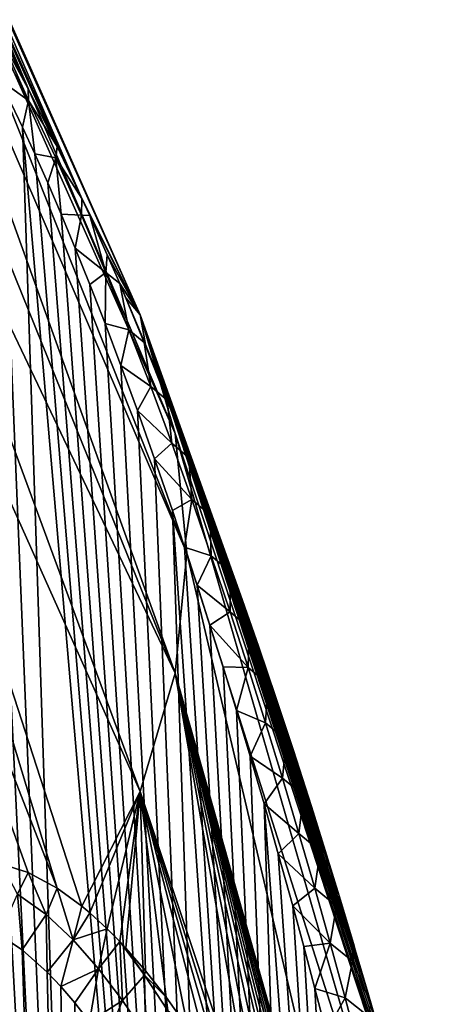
# Model space of a CAD drawing. Header units: metres. Extents: x -109 to 109, y -452 to 89.
# Tile 437 of 656: x 94.35 to 98.74, y -38.85 to -28.55. Entities that reach past the tile are written whole.
import ezdxf

# ---------------------------------------------------------------- set-up
doc = ezdxf.new("R2010")
doc.units = ezdxf.units.M
doc.layers.add('solid_k244270000c71_000_01_01', color=7, linetype='CONTINUOUS')

msp = doc.modelspace()

# ---------------------------------------------------------------- linework, layer by layer
at = {"layer": 'solid_k244270000c71_000_01_01'}
for points in [[(94.441635, -29.271147, 29.220789), (91.537315, -22.719255, 23.019787), (90.935661, -21.937693, 24.135977)], [(94.165894, -28.761671, 29.309908), (94.441635, -29.271147, 29.220789), (90.935661, -21.937693, 24.135977)], [(95.00386, -30.417973, 29.175917), (92.010674, -23.529327, 21.862885), (91.537315, -22.719255, 23.019787)], [(94.746536, -29.875746, 29.174534), (95.00386, -30.417973, 29.175917), (91.537315, -22.719255, 23.019787)], [(94.441635, -29.271147, 29.220789), (94.746536, -29.875746, 29.174534), (91.537315, -22.719255, 23.019787)], [(95.612465, -31.636221, 27.458), (92.3517, -24.360994, 20.67514), (92.010674, -23.529327, 21.862885)], [(95.00386, -30.417973, 29.175917), (95.612465, -31.636221, 27.458), (92.010674, -23.529327, 21.862885)], [(95.978088, -32.874908, 25.688969), (92.557487, -25.207163, 19.466688), (92.3517, -24.360994, 20.67514)], [(95.612465, -31.636221, 27.458), (95.978088, -32.874908, 25.688969), (92.3517, -24.360994, 20.67514)], [(92.557487, -25.207163, 19.466688), (96.100471, -34.129261, 23.897568), (92.626282, -26.060612, 18.247837)], [(95.978088, -32.874908, 25.688969), (96.100471, -34.129261, 23.897568), (92.557487, -25.207163, 19.466688)], [(95.978088, -35.383614, 22.106167), (92.557487, -26.914061, 17.028986), (92.626282, -26.060612, 18.247837)], [(96.100471, -34.129261, 23.897568), (95.978088, -35.383614, 22.106167), (92.626282, -26.060612, 18.247837)], [(95.978088, -35.383614, 22.106167), (92.3517, -27.760229, 15.820533), (92.557487, -26.914061, 17.028986)], [(95.265472, -56.383541, 49.535446), (93.110634, -27.522493, 30.601496), (92.979492, -27.381588, 30.773851)], [(94.02282, -55.41444, 51.15097), (95.265472, -56.383541, 49.535446), (92.979492, -27.381588, 30.773851)], [(95.265472, -56.383541, 49.535446), (93.248306, -27.690174, 30.446127), (93.110634, -27.522493, 30.601496)], [(95.265472, -56.383541, 49.535446), (93.395241, -27.889816, 30.306898), (93.248306, -27.690174, 30.446127)], [(95.612465, -36.622303, 20.337137), (92.010674, -28.591896, 14.632789), (92.3517, -27.760229, 15.820533)], [(95.978088, -35.383614, 22.106167), (95.612465, -36.622303, 20.337137), (92.3517, -27.760229, 15.820533)], [(95.265472, -56.383541, 49.535446), (93.554832, -28.128473, 30.18388), (93.395241, -27.889816, 30.306898)], [(95.265472, -56.383541, 49.535446), (93.730324, -28.415083, 30.079674), (93.554832, -28.128473, 30.18388)], [(95.265472, -56.383541, 49.535446), (93.925484, -28.761179, 29.998798), (93.730324, -28.415083, 30.079674)], [(94.745895, -37.632778, 18.094484), (91.537315, -29.401968, 13.475886), (92.010674, -28.591896, 14.632789)], [(95.003838, -37.819965, 18.60474), (94.745895, -37.632778, 18.094484), (92.010674, -28.591896, 14.632789)], [(95.612465, -36.622303, 20.337137), (95.003838, -37.819965, 18.60474), (92.010674, -28.591896, 14.632789)], [(95.265472, -56.383541, 49.535446), (94.142647, -29.17742, 29.948421), (93.925484, -28.761179, 29.998798)], [(94.138115, -28.799961, 29.532114), (94.444878, -29.394297, 29.49427), (94.165894, -28.761671, 29.309908)], [(94.138115, -28.799961, 29.532114), (94.142647, -29.17742, 29.948421), (94.444878, -29.394297, 29.49427)], [(94.444878, -29.394297, 29.49427), (94.441635, -29.271147, 29.220789), (94.165894, -28.761671, 29.309908)], [(95.265472, -56.383541, 49.535446), (94.382721, -29.672926, 29.937283), (94.142647, -29.17742, 29.948421)], [(94.444878, -29.394297, 29.49427), (94.142647, -29.17742, 29.948421), (94.382721, -29.672926, 29.937283)], [(94.444878, -29.394297, 29.49427), (94.746536, -29.875746, 29.174534), (94.441635, -29.271147, 29.220789)], [(94.440956, -37.469627, 17.510496), (94.165314, -37.3792, 17.001505), (91.537315, -29.401968, 13.475886)], [(94.745895, -37.632778, 18.094484), (94.440956, -37.469627, 17.510496), (91.537315, -29.401968, 13.475886)], [(94.444878, -29.394297, 29.49427), (94.382721, -29.672926, 29.937283), (94.511551, -29.952883, 29.949003)], [(94.444878, -29.394297, 29.49427), (94.731041, -29.993805, 29.517214), (94.746536, -29.875746, 29.174534)], [(94.444878, -29.394297, 29.49427), (94.511551, -29.952883, 29.949003), (94.731041, -29.993805, 29.517214)], [(96.741135, -57.045139, 47.886642), (94.511551, -29.952883, 29.949003), (94.382721, -29.672926, 29.937283)], [(95.265472, -56.383541, 49.535446), (96.741135, -57.045139, 47.886642), (94.382721, -29.672926, 29.937283)], [(96.741135, -57.045139, 47.886642), (94.646324, -30.256248, 29.974174), (94.511551, -29.952883, 29.949003)], [(94.731041, -29.993805, 29.517214), (94.511551, -29.952883, 29.949003), (94.646324, -30.256248, 29.974174)], [(94.731041, -29.993805, 29.517214), (95.00386, -30.417973, 29.175917), (94.746536, -29.875746, 29.174534)], [(94.731041, -29.993805, 29.517214), (94.646324, -30.256248, 29.974174), (94.787125, -30.58359, 30.013449)], [(94.731041, -29.993805, 29.517214), (94.999619, -30.594267, 29.586405), (95.00386, -30.417973, 29.175917)], [(94.731041, -29.993805, 29.517214), (94.787125, -30.58359, 30.013449), (94.999619, -30.594267, 29.586405)], [(96.741135, -57.045139, 47.886642), (94.787125, -30.58359, 30.013449), (94.646324, -30.256248, 29.974174)], [(94.999619, -30.594267, 29.586405), (95.085907, -30.596785, 29.183733), (95.00386, -30.417973, 29.175917)], [(95.085907, -30.596785, 29.183733), (95.612465, -31.636221, 27.458), (95.00386, -30.417973, 29.175917)], [(96.741135, -57.045139, 47.886642), (94.934067, -30.936939, 30.068628), (94.787125, -30.58359, 30.013449)], [(94.999619, -30.594267, 29.586405), (94.787125, -30.58359, 30.013449), (94.934067, -30.936939, 30.068628)], [(94.999619, -30.594267, 29.586405), (94.934067, -30.936939, 30.068628), (95.25325, -31.193613, 29.691582)], [(94.999619, -30.594267, 29.586405), (95.25325, -31.193613, 29.691582), (95.085907, -30.596785, 29.183733)], [(95.085907, -30.596785, 29.183733), (95.270012, -31.008295, 29.214317), (95.612465, -31.636221, 27.458)], [(95.25325, -31.193613, 29.691582), (95.270012, -31.008295, 29.214317), (95.085907, -30.596785, 29.183733)], [(96.741135, -57.045139, 47.886642), (95.087265, -31.317345, 30.140705), (94.934067, -30.936939, 30.068628)], [(95.25325, -31.193613, 29.691582), (94.934067, -30.936939, 30.068628), (95.087265, -31.317345, 30.140705)], [(95.25325, -31.193613, 29.691582), (95.400169, -31.307583, 29.246141), (95.270012, -31.008295, 29.214317)], [(95.270012, -31.008295, 29.214317), (95.400169, -31.307583, 29.246141), (95.612465, -31.636221, 27.458)], [(95.25325, -31.193613, 29.691582), (95.087265, -31.317345, 30.140705), (95.246849, -31.726147, 30.230917)], [(95.25325, -31.193613, 29.691582), (95.246849, -31.726147, 30.230917), (95.49408, -31.790949, 29.825541)], [(95.25325, -31.193613, 29.691582), (95.49408, -31.790949, 29.825541), (95.400169, -31.307583, 29.246141)], [(96.741135, -57.045139, 47.886642), (95.246849, -31.726147, 30.230917), (95.087265, -31.317345, 30.140705)], [(95.400169, -31.307583, 29.246141), (95.464241, -31.457502, 29.265232), (95.612465, -31.636221, 27.458)], [(95.654541, -31.923233, 29.389212), (95.464241, -31.457502, 29.265232), (95.400169, -31.307583, 29.246141)], [(95.49408, -31.790949, 29.825541), (95.654541, -31.923233, 29.389212), (95.400169, -31.307583, 29.246141)], [(95.464241, -31.457502, 29.265232), (95.668816, -31.946955, 29.3384), (95.612465, -31.636221, 27.458)], [(95.654541, -31.923233, 29.389212), (95.668816, -31.946955, 29.3384), (95.464241, -31.457502, 29.265232)], [(98.488609, -40.4944, 32.381432), (95.978088, -32.874908, 25.688969), (95.612465, -31.636221, 27.458)], [(98.363487, -40.031658, 32.161076), (98.488609, -40.4944, 32.381432), (95.612465, -31.636221, 27.458)], [(98.239288, -39.581936, 31.950821), (98.363487, -40.031658, 32.161076), (95.612465, -31.636221, 27.458)], [(98.11647, -39.146172, 31.751757), (98.239288, -39.581936, 31.950821), (95.612465, -31.636221, 27.458)], [(97.99514, -38.724049, 31.563568), (98.11647, -39.146172, 31.751757), (95.612465, -31.636221, 27.458)], [(97.864075, -38.277031, 31.368948), (97.99514, -38.724049, 31.563568), (95.612465, -31.636221, 27.458)], [(97.844025, -38.20945, 31.339916), (97.864075, -38.277031, 31.368948), (95.612465, -31.636221, 27.458)], [(97.694969, -37.713436, 31.130297), (97.844025, -38.20945, 31.339916), (95.612465, -31.636221, 27.458)], [(97.548561, -37.236992, 30.935961), (97.694969, -37.713436, 31.130297), (95.612465, -31.636221, 27.458)], [(97.404625, -36.778591, 30.755194), (97.548561, -37.236992, 30.935961), (95.612465, -31.636221, 27.458)], [(97.216385, -36.193462, 30.533136), (97.404625, -36.778591, 30.755194), (95.612465, -31.636221, 27.458)], [(97.033051, -35.638794, 30.333872), (97.216385, -36.193462, 30.533136), (95.612465, -31.636221, 27.458)], [(96.854233, -35.111706, 30.153967), (97.033051, -35.638794, 30.333872), (95.612465, -31.636221, 27.458)], [(96.680382, -34.612129, 29.993742), (96.854233, -35.111706, 30.153967), (95.612465, -31.636221, 27.458)], [(96.511391, -34.138432, 29.851345), (96.680382, -34.612129, 29.993742), (95.612465, -31.636221, 27.458)], [(96.347176, -33.689152, 29.725187), (96.511391, -34.138432, 29.851345), (95.612465, -31.636221, 27.458)], [(96.110222, -33.059887, 29.565742), (96.347176, -33.689152, 29.725187), (95.612465, -31.636221, 27.458)], [(95.884171, -32.48032, 29.437958), (96.110222, -33.059887, 29.565742), (95.612465, -31.636221, 27.458)], [(95.668816, -31.946955, 29.3384), (95.884171, -32.48032, 29.437958), (95.612465, -31.636221, 27.458)], [(96.741135, -57.045139, 47.886642), (95.412903, -32.165615, 30.341255), (95.246849, -31.726147, 30.230917)], [(95.49408, -31.790949, 29.825541), (95.246849, -31.726147, 30.230917), (95.412903, -32.165615, 30.341255)], [(95.49408, -31.790949, 29.825541), (95.412903, -32.165615, 30.341255), (95.723724, -32.385895, 29.983191)], [(95.49408, -31.790949, 29.825541), (95.723724, -32.385895, 29.983191), (95.654541, -31.923233, 29.389212)], [(95.894348, -32.529198, 29.554539), (95.668816, -31.946955, 29.3384), (95.654541, -31.923233, 29.389212)], [(95.723724, -32.385895, 29.983191), (95.894348, -32.529198, 29.554539), (95.654541, -31.923233, 29.389212)], [(95.894348, -32.529198, 29.554539), (95.884171, -32.48032, 29.437958), (95.668816, -31.946955, 29.3384)], [(96.741135, -57.045139, 47.886642), (95.585526, -32.636566, 30.472559), (95.412903, -32.165615, 30.341255)], [(95.723724, -32.385895, 29.983191), (95.412903, -32.165615, 30.341255), (95.585526, -32.636566, 30.472559)], [(95.723724, -32.385895, 29.983191), (95.585526, -32.636566, 30.472559), (95.94355, -32.978298, 30.160574)], [(95.723724, -32.385895, 29.983191), (95.94355, -32.978298, 30.160574), (95.894348, -32.529198, 29.554539)], [(95.894348, -32.529198, 29.554539), (96.110222, -33.059887, 29.565742), (95.884171, -32.48032, 29.437958)], [(96.123222, -33.130577, 29.739014), (96.110222, -33.059887, 29.565742), (95.894348, -32.529198, 29.554539)], [(95.94355, -32.978298, 30.160574), (96.123222, -33.130577, 29.739014), (95.894348, -32.529198, 29.554539)], [(96.741135, -57.045139, 47.886642), (95.764824, -33.141808, 30.62722), (95.585526, -32.636566, 30.472559)], [(95.94355, -32.978298, 30.160574), (95.585526, -32.636566, 30.472559), (95.764824, -33.141808, 30.62722)], [(95.978088, -32.874908, 25.688969), (98.742416, -42.415699, 29.699793), (96.100471, -34.129261, 23.897568)], [(98.488609, -40.4944, 32.381432), (98.742416, -42.415699, 29.699793), (95.978088, -32.874908, 25.688969)], [(95.94355, -32.978298, 30.160574), (95.764824, -33.141808, 30.62722), (96.154549, -33.568172, 30.354864)], [(95.94355, -32.978298, 30.160574), (96.154549, -33.568172, 30.354864), (96.123222, -33.130577, 29.739014)], [(96.741135, -57.045139, 47.886642), (95.950874, -33.682789, 30.806593), (95.764824, -33.141808, 30.62722)], [(96.154549, -33.568172, 30.354864), (95.764824, -33.141808, 30.62722), (95.950874, -33.682789, 30.806593)], [(96.123222, -33.130577, 29.739014), (96.347176, -33.689152, 29.725187), (96.110222, -33.059887, 29.565742)], [(96.342361, -33.727818, 29.939882), (96.347176, -33.689152, 29.725187), (96.123222, -33.130577, 29.739014)], [(96.154549, -33.568172, 30.354864), (96.342361, -33.727818, 29.939882), (96.123222, -33.130577, 29.739014)], [(96.154549, -33.568172, 30.354864), (95.950874, -33.682789, 30.806593), (96.07869, -34.064339, 30.940819)], [(96.154549, -33.568172, 30.354864), (96.07869, -34.064339, 30.940819), (96.357597, -34.155567, 30.563688)], [(96.154549, -33.568172, 30.354864), (96.357597, -34.155567, 30.563688), (96.342361, -33.727818, 29.939882)], [(97.56636, -57.253414, 47.051559), (96.07869, -34.064339, 30.940819), (95.950874, -33.682789, 30.806593)], [(96.741135, -57.045139, 47.886642), (97.56636, -57.253414, 47.051559), (95.950874, -33.682789, 30.806593)], [(96.342361, -33.727818, 29.939882), (96.511391, -34.138432, 29.851345), (96.347176, -33.689152, 29.725187)], [(96.552826, -34.321323, 30.154804), (96.511391, -34.138432, 29.851345), (96.342361, -33.727818, 29.939882)], [(96.357597, -34.155567, 30.563688), (96.552826, -34.321323, 30.154804), (96.342361, -33.727818, 29.939882)], [(97.56636, -57.253414, 47.051559), (96.209541, -34.463295, 31.087397), (96.07869, -34.064339, 30.940819)], [(96.357597, -34.155567, 30.563688), (96.07869, -34.064339, 30.940819), (96.209541, -34.463295, 31.087397)], [(98.488586, -44.278442, 26.977125), (95.978088, -35.383614, 22.106167), (96.100471, -34.129261, 23.897568)], [(98.742416, -42.415699, 29.699793), (98.488586, -44.278442, 26.977125), (96.100471, -34.129261, 23.897568)], [(96.357597, -34.155567, 30.563688), (96.209541, -34.463295, 31.087397), (96.553345, -34.74057, 30.785295)], [(96.357597, -34.155567, 30.563688), (96.553345, -34.74057, 30.785295), (96.552826, -34.321323, 30.154804)], [(96.552826, -34.321323, 30.154804), (96.680382, -34.612129, 29.993742), (96.511391, -34.138432, 29.851345)], [(96.755371, -34.911427, 30.382103), (96.680382, -34.612129, 29.993742), (96.552826, -34.321323, 30.154804)], [(96.553345, -34.74057, 30.785295), (96.755371, -34.911427, 30.382103), (96.552826, -34.321323, 30.154804)], [(97.56636, -57.253414, 47.051559), (96.343407, -34.881142, 31.247585), (96.209541, -34.463295, 31.087397)], [(96.553345, -34.74057, 30.785295), (96.209541, -34.463295, 31.087397), (96.343407, -34.881142, 31.247585)], [(96.755371, -34.911427, 30.382103), (96.854233, -35.111706, 30.153967), (96.680382, -34.612129, 29.993742)], [(96.553345, -34.74057, 30.785295), (96.343407, -34.881142, 31.247585), (96.742363, -35.323284, 31.018194)], [(96.553345, -34.74057, 30.785295), (96.742363, -35.323284, 31.018194), (96.755371, -34.911427, 30.382103)], [(97.56636, -57.253414, 47.051559), (96.480331, -35.31731, 31.42098), (96.343407, -34.881142, 31.247585)], [(96.742363, -35.323284, 31.018194), (96.343407, -34.881142, 31.247585), (96.480331, -35.31731, 31.42098)], [(96.742363, -35.323284, 31.018194), (96.950668, -35.498425, 30.620306), (96.755371, -34.911427, 30.382103)], [(96.950668, -35.498425, 30.620306), (96.854233, -35.111706, 30.153967), (96.755371, -34.911427, 30.382103)], [(96.950668, -35.498425, 30.620306), (97.033051, -35.638794, 30.333872), (96.854233, -35.111706, 30.153967)], [(97.56636, -57.253414, 47.051559), (96.620224, -35.773956, 31.609423), (96.480331, -35.31731, 31.42098)], [(96.742363, -35.323284, 31.018194), (96.480331, -35.31731, 31.42098), (96.620224, -35.773956, 31.609423)], [(96.85556, -40.346867, 22.684139), (95.612465, -36.622303, 20.337137), (95.978088, -35.383614, 22.106167)], [(97.034378, -40.69635, 23.117971), (96.85556, -40.346867, 22.684139), (95.978088, -35.383614, 22.106167)], [(97.21769, -41.073421, 23.571049), (97.034378, -40.69635, 23.117971), (95.978088, -35.383614, 22.106167)], [(97.405899, -41.482285, 24.04491), (97.21769, -41.073421, 23.571049), (95.978088, -35.383614, 22.106167)], [(97.549789, -41.808956, 24.413784), (97.405899, -41.482285, 24.04491), (95.978088, -35.383614, 22.106167)], [(97.696152, -42.154526, 24.794952), (97.549789, -41.808956, 24.413784), (95.978088, -35.383614, 22.106167)], [(97.845154, -42.521126, 25.189266), (97.696152, -42.154526, 24.794952), (95.978088, -35.383614, 22.106167)], [(97.863953, -42.56839, 25.239506), (97.845154, -42.521126, 25.189266), (95.978088, -35.383614, 22.106167)], [(97.996216, -42.907261, 25.596235), (97.863953, -42.56839, 25.239506), (95.978088, -35.383614, 22.106167)], [(98.157974, -43.337975, 26.040407), (97.996216, -42.907261, 25.596235), (95.978088, -35.383614, 22.106167)], [(98.32235, -43.795574, 26.5009), (98.157974, -43.337975, 26.040407), (95.978088, -35.383614, 22.106167)], [(98.488586, -44.278442, 26.977125), (98.32235, -43.795574, 26.5009), (95.978088, -35.383614, 22.106167)], [(96.742363, -35.323284, 31.018194), (96.620224, -35.773956, 31.609423), (96.925117, -35.903812, 31.261169)], [(96.742363, -35.323284, 31.018194), (96.925117, -35.903812, 31.261169), (96.950668, -35.498425, 30.620306)], [(96.925117, -35.903812, 31.261169), (97.139236, -36.082573, 30.868263), (96.950668, -35.498425, 30.620306)], [(97.139236, -36.082573, 30.868263), (97.033051, -35.638794, 30.333872), (96.950668, -35.498425, 30.620306)], [(97.139236, -36.082573, 30.868263), (97.216385, -36.193462, 30.533136), (97.033051, -35.638794, 30.333872)], [(97.56636, -57.253414, 47.051559), (96.763138, -36.251026, 31.812901), (96.620224, -35.773956, 31.609423)], [(96.925117, -35.903812, 31.261169), (96.620224, -35.773956, 31.609423), (96.763138, -36.251026, 31.812901)], [(96.925117, -35.903812, 31.261169), (96.763138, -36.251026, 31.812901), (97.101974, -36.482258, 31.513262)], [(96.925117, -35.903812, 31.261169), (97.101974, -36.482258, 31.513262), (97.139236, -36.082573, 30.868263)], [(97.101974, -36.482258, 31.513262), (97.321518, -36.664085, 31.125031), (97.139236, -36.082573, 30.868263)], [(97.321518, -36.664085, 31.125031), (97.216385, -36.193462, 30.533136), (97.139236, -36.082573, 30.868263)], [(97.321518, -36.664085, 31.125031), (97.404625, -36.778591, 30.755194), (97.216385, -36.193462, 30.533136)], [(97.56636, -57.253414, 47.051559), (96.908997, -36.749458, 32.03228), (96.763138, -36.251026, 31.812901)], [(97.101974, -36.482258, 31.513262), (96.763138, -36.251026, 31.812901), (96.908997, -36.749458, 32.03228)], [(97.101974, -36.482258, 31.513262), (96.908997, -36.749458, 32.03228), (97.273285, -37.058723, 31.773577)], [(97.101974, -36.482258, 31.513262), (97.273285, -37.058723, 31.773577), (97.321518, -36.664085, 31.125031)], [(95.085594, -37.888199, 18.76952), (95.003838, -37.819965, 18.60474), (95.612465, -36.622303, 20.337137)], [(95.270027, -38.057926, 19.146427), (95.085594, -37.888199, 18.76952), (95.612465, -36.622303, 20.337137)], [(95.400047, -38.190022, 19.4165), (95.270027, -38.057926, 19.146427), (95.612465, -36.622303, 20.337137)], [(95.4646, -38.259758, 19.551847), (95.400047, -38.190022, 19.4165), (95.612465, -36.622303, 20.337137)], [(95.669426, -38.496353, 19.987297), (95.4646, -38.259758, 19.551847), (95.612465, -36.622303, 20.337137)], [(95.885002, -38.772717, 20.454956), (95.669426, -38.496353, 19.987297), (95.612465, -36.622303, 20.337137)], [(96.111237, -39.091362, 20.956333), (95.885002, -38.772717, 20.454956), (95.612465, -36.622303, 20.337137)], [(96.348351, -39.456772, 21.493526), (96.111237, -39.091362, 20.956333), (95.612465, -36.622303, 20.337137)], [(96.512634, -39.72921, 21.872778), (96.348351, -39.456772, 21.493526), (95.612465, -36.622303, 20.337137)], [(96.681679, -40.025249, 22.269375), (96.512634, -39.72921, 21.872778), (95.612465, -36.622303, 20.337137)], [(96.85556, -40.346867, 22.684139), (96.681679, -40.025249, 22.269375), (95.612465, -36.622303, 20.337137)], [(98.449883, -57.374477, 46.210541), (97.057686, -37.271248, 32.269295), (96.908997, -36.749458, 32.03228)], [(97.273285, -37.058723, 31.773577), (96.908997, -36.749458, 32.03228), (97.057686, -37.271248, 32.269295)], [(97.56636, -57.253414, 47.051559), (98.449883, -57.374477, 46.210541), (96.908997, -36.749458, 32.03228)], [(97.273285, -37.058723, 31.773577), (97.497902, -37.243164, 31.38975), (97.321518, -36.664085, 31.125031)], [(97.321518, -36.664085, 31.125031), (97.548561, -37.236992, 30.935961), (97.404625, -36.778591, 30.755194)], [(97.497902, -37.243164, 31.38975), (97.548561, -37.236992, 30.935961), (97.321518, -36.664085, 31.125031)], [(97.273285, -37.058723, 31.773577), (97.057686, -37.271248, 32.269295), (97.439308, -37.633301, 32.041435)], [(97.273285, -37.058723, 31.773577), (97.439308, -37.633301, 32.041435), (97.497902, -37.243164, 31.38975)], [(98.449883, -57.374477, 46.210541), (97.209259, -37.815647, 32.523354), (97.057686, -37.271248, 32.269295)], [(97.439308, -37.633301, 32.041435), (97.057686, -37.271248, 32.269295), (97.209259, -37.815647, 32.523354)], [(97.439308, -37.633301, 32.041435), (97.668686, -37.819965, 31.661776), (97.497902, -37.243164, 31.38975)], [(97.497902, -37.243164, 31.38975), (97.694969, -37.713436, 31.130297), (97.548561, -37.236992, 30.935961)], [(97.668686, -37.819965, 31.661776), (97.694969, -37.713436, 31.130297), (97.497902, -37.243164, 31.38975)], [(94.328957, -37.696049, 17.315037), (94.165314, -37.3792, 17.001505), (94.440956, -37.469627, 17.510496)], [(94.630745, -37.908676, 17.892334), (94.328957, -37.696049, 17.315037), (94.440956, -37.469627, 17.510496)], [(94.630745, -37.908676, 17.892334), (94.440956, -37.469627, 17.510496), (94.745895, -37.632778, 18.094484)], [(94.912842, -38.172558, 18.453342), (94.630745, -37.908676, 17.892334), (94.745895, -37.632778, 18.094484)], [(94.912842, -38.172558, 18.453342), (94.745895, -37.632778, 18.094484), (95.003838, -37.819965, 18.60474)], [(97.439308, -37.633301, 32.041435), (97.209259, -37.815647, 32.523354), (97.600288, -38.206081, 32.316223)], [(97.439308, -37.633301, 32.041435), (97.600288, -38.206081, 32.316223), (97.668686, -37.819965, 31.661776)], [(94.328957, -37.696049, 17.315037), (94.37822, -38.277065, 17.63529), (94.138138, -38.119164, 17.166239)], [(94.630745, -37.908676, 17.892334), (94.37822, -38.277065, 17.63529), (94.328957, -37.696049, 17.315037)], [(97.668686, -37.819965, 31.661776), (97.844025, -38.20945, 31.339916), (97.694969, -37.713436, 31.130297)], [(94.912842, -38.172558, 18.453342), (95.003838, -37.819965, 18.60474), (95.085594, -37.888199, 18.76952)], [(94.912842, -38.172558, 18.453342), (95.085594, -37.888199, 18.76952), (95.270027, -38.057926, 19.146427)], [(98.449883, -57.374477, 46.210541), (97.324677, -38.240456, 32.726578), (97.209259, -37.815647, 32.523354)], [(97.600288, -38.206081, 32.316223), (97.209259, -37.815647, 32.523354), (97.324677, -38.240456, 32.726578)], [(97.600288, -38.206081, 32.316223), (97.834145, -38.394646, 31.9405), (97.668686, -37.819965, 31.661776)], [(97.834145, -38.394646, 31.9405), (97.844025, -38.20945, 31.339916), (97.668686, -37.819965, 31.661776)], [(94.630745, -37.908676, 17.892334), (94.641838, -38.510315, 18.170551), (94.37822, -38.277065, 17.63529)], [(94.912842, -38.172558, 18.453342), (94.641838, -38.510315, 18.170551), (94.630745, -37.908676, 17.892334)], [(95.178246, -38.47504, 18.999655), (94.912842, -38.172558, 18.453342), (95.270027, -38.057926, 19.146427)], [(95.178246, -38.47504, 18.999655), (95.270027, -38.057926, 19.146427), (95.400047, -38.190022, 19.4165)], [(95.265274, -65.832581, 36.040886), (94.022644, -67.019218, 34.577629), (94.138138, -38.119164, 17.166239)], [(95.265274, -65.832581, 36.040886), (94.138138, -38.119164, 17.166239), (94.37822, -38.277065, 17.63529)], [(94.912842, -38.172558, 18.453342), (94.782677, -38.658661, 18.464588), (94.641838, -38.510315, 18.170551)], [(95.178246, -38.47504, 18.999655), (94.782677, -38.658661, 18.464588), (94.912842, -38.172558, 18.453342)], [(95.429504, -38.807323, 19.533064), (95.178246, -38.47504, 18.999655), (95.400047, -38.190022, 19.4165)], [(95.659752, -38.542755, 19.957354), (95.400047, -38.190022, 19.4165), (95.4646, -38.259758, 19.551847)], [(95.429504, -38.807323, 19.533064), (95.400047, -38.190022, 19.4165), (95.659752, -38.542755, 19.957354)], [(95.265274, -65.832581, 36.040886), (94.37822, -38.277065, 17.63529), (94.641838, -38.510315, 18.170551)], [(95.659752, -38.542755, 19.957354), (95.4646, -38.259758, 19.551847), (95.669426, -38.496353, 19.987297)], [(97.600288, -38.206081, 32.316223), (97.324677, -38.240456, 32.726578), (97.441521, -38.679996, 32.941177)], [(98.449883, -57.374477, 46.210541), (97.441521, -38.679996, 32.941177), (97.324677, -38.240456, 32.726578)], [(97.600288, -38.206081, 32.316223), (97.441521, -38.679996, 32.941177), (97.756432, -38.777149, 32.597378)], [(97.600288, -38.206081, 32.316223), (97.756432, -38.777149, 32.597378), (97.834145, -38.394646, 31.9405)], [(97.834145, -38.394646, 31.9405), (97.864075, -38.277031, 31.368948), (97.844025, -38.20945, 31.339916)], [(98.030563, -38.847477, 31.650129), (97.864075, -38.277031, 31.368948), (97.834145, -38.394646, 31.9405)], [(98.030563, -38.847477, 31.650129), (97.99514, -38.724049, 31.563568), (97.864075, -38.277031, 31.368948)], [(97.756432, -38.777149, 32.597378), (97.994507, -38.967339, 32.225391), (97.834145, -38.394646, 31.9405)], [(98.030563, -38.847477, 31.650129), (97.834145, -38.394646, 31.9405), (97.994507, -38.967339, 32.225391)], [(95.265274, -65.832581, 36.040886), (94.641838, -38.510315, 18.170551), (94.782677, -38.658661, 18.464588)], [(95.178246, -38.47504, 18.999655), (94.929657, -38.830875, 18.777643), (94.782677, -38.658661, 18.464588)], [(95.178246, -38.47504, 18.999655), (95.082901, -39.028248, 19.110355), (94.929657, -38.830875, 18.777643)], [(95.429504, -38.807323, 19.533064), (95.082901, -39.028248, 19.110355), (95.178246, -38.47504, 18.999655)], [(95.659752, -38.542755, 19.957354), (95.669426, -38.496353, 19.987297), (95.885002, -38.772717, 20.454956)], [(95.668495, -39.163586, 20.055151), (95.429504, -38.807323, 19.533064), (95.659752, -38.542755, 19.957354)], [(95.904427, -38.913765, 20.481043), (95.659752, -38.542755, 19.957354), (95.885002, -38.772717, 20.454956)], [(95.668495, -39.163586, 20.055151), (95.659752, -38.542755, 19.957354), (95.904427, -38.913765, 20.481043)], [(95.265274, -65.832581, 36.040886), (94.782677, -38.658661, 18.464588), (94.929657, -38.830875, 18.777643)], [(98.449883, -57.374477, 46.210541), (97.559883, -39.13353, 33.166523), (97.441521, -38.679996, 32.941177)], [(97.756432, -38.777149, 32.597378), (97.441521, -38.679996, 32.941177), (97.559883, -39.13353, 33.166523)], [(95.429504, -38.807323, 19.533064), (95.242516, -39.252426, 19.463573), (95.082901, -39.028248, 19.110355)], [(95.668495, -39.163586, 20.055151), (95.242516, -39.252426, 19.463573), (95.429504, -38.807323, 19.533064)], [(95.904427, -38.913765, 20.481043), (95.885002, -38.772717, 20.454956), (96.111237, -39.091362, 20.956333)], [(97.756432, -38.777149, 32.597378), (97.559883, -39.13353, 33.166523), (97.907898, -39.346573, 32.884464)], [(97.756432, -38.777149, 32.597378), (97.907898, -39.346573, 32.884464), (97.994507, -38.967339, 32.225391)], [(98.030563, -38.847477, 31.650129), (98.11647, -39.146172, 31.751757), (97.99514, -38.724049, 31.563568)], [(95.265274, -65.832581, 36.040886), (94.929657, -38.830875, 18.777643), (95.082901, -39.028248, 19.110355)]]:
    msp.add_3dface(points, dxfattribs=at)

doc.saveas('drawing.dxf')
